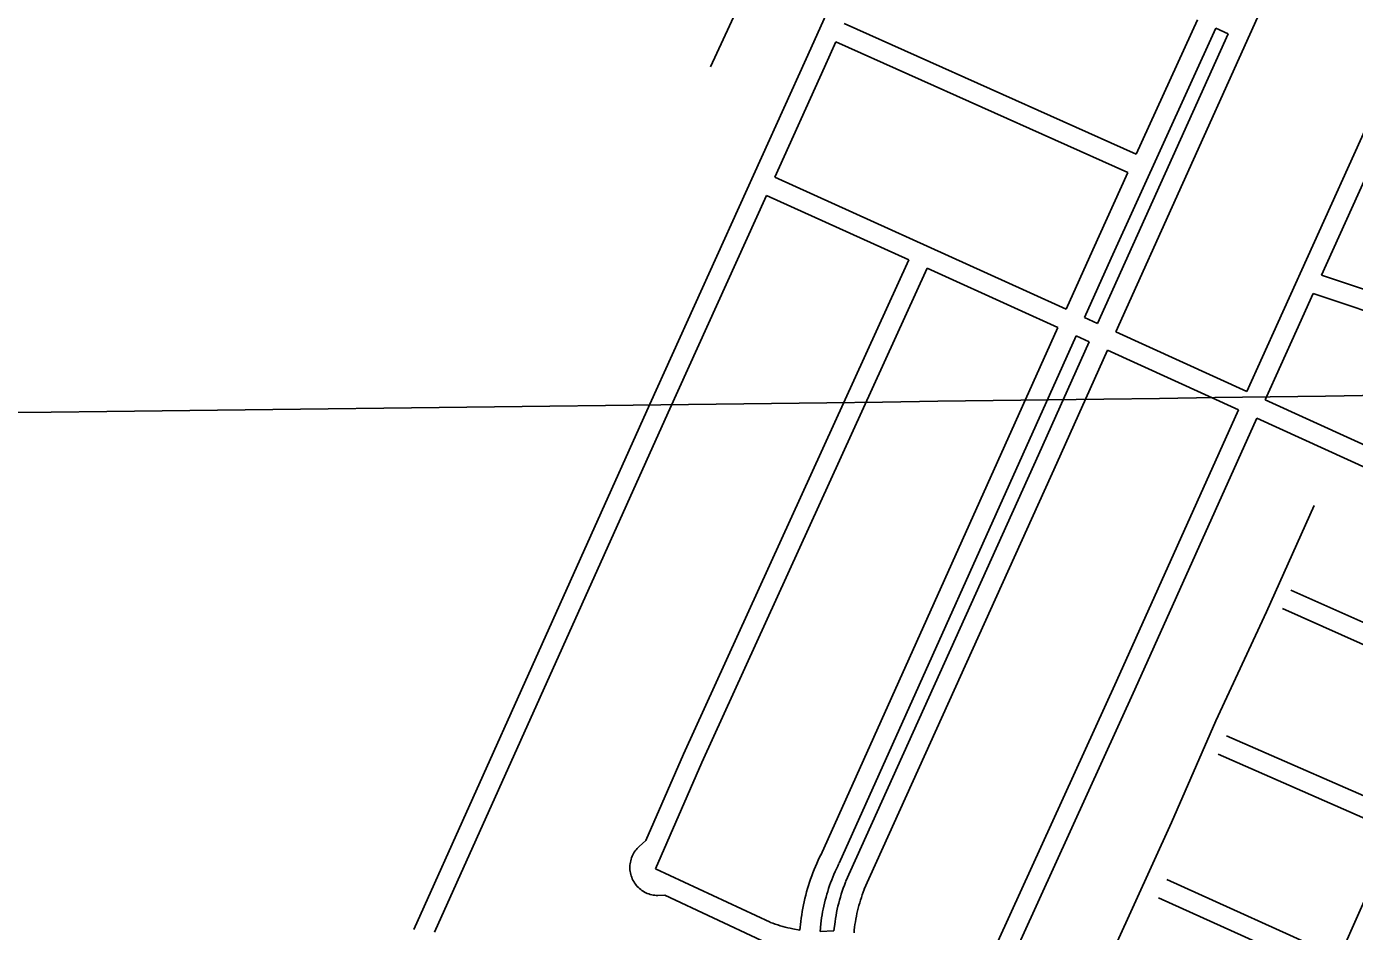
# Model space of a CAD drawing. Extents: x 3677843 to 3715951, y 511991 to 537744.
# Drawn here: x 3705927 to 3707904, y 529024 to 530371 of the extents above; entities that cross this region are included whole.
import ezdxf

# ---------------------------------------------------------------- set-up
doc = ezdxf.new("R2010")
doc.units = 0
for name, color, linetype in [('V-GRID-MAJR', 7, 'Continuous'), ('V-ROAD-CNTR', 7, 'Continuous'), ('V-TOPO-SHOR', 7, 'Continuous')]:
    doc.layers.add(name, color=color, linetype=linetype)

msp = doc.modelspace()

# ---------------------------------------------------------------- linework, layer by layer
at = {"layer": 'V-GRID-MAJR'}
msp.add_spline([(3681966.5640000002, 529526.479), (3687244.413, 529585.207), (3692522.254, 529644.703), (3697800.0870000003, 529704.966), (3703077.91, 529765.996), (3708355.725, 529827.795), (3713633.5300000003, 529890.361), (3713633.531, 529890.361)], degree=3, dxfattribs=at)
at = {"layer": 'V-ROAD-CNTR'}
for points in [[(3707513.264934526, 531268.6614364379), (3707087.835785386, 530322.7073283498), (3706855.2532505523, 529808.659356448), (3706503.6859536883, 529026.756920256)], [(3707743.763473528, 529827.3793190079), (3707790.168380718, 529930.520112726), (3707973.566013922, 530335.2553032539), (3708093.82177341, 530600.8177721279)], [(3707854.89725126, 530000.6829724), (3708000.893959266, 530322.8773280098), (3708121.149718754, 530588.44179688)], [(3707548.830863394, 529916.2031413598), (3707847.949265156, 530580.6838123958)], [(3707579.121802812, 530180.4696128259), (3707144.37367231, 530375.2802232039)], [(3707501.965957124, 529937.55809865), (3707541.63787778, 530025.8239221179), (3707697.5505659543, 530368.0722376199)], [(3707579.120802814, 530180.4696128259), (3707670.219620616, 530380.440212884)], [(3707715.654529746, 530359.879254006), (3707697.5525659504, 530368.0722376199)], [(3707132.0686969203, 530347.9202779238), (3707115.1817306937, 530310.3713530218), (3707040.9408791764, 530146.2856811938)], [(3707566.6848276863, 530153.1686674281), (3707132.069696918, 530347.9202779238)], [(3707521.530917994, 529928.6431164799), (3707715.654529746, 530359.879254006)], [(3707474.666011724, 529949.9980737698), (3707514.305932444, 530038.191897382), (3707566.6848276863, 530153.1686674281)], [(3707040.939879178, 530146.2856811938), (3707415.700129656, 529976.8670200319), (3707474.666011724, 529949.9990737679)], [(3707028.5749039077, 530118.9527358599), (3706882.601195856, 529796.3253811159), (3706534.811891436, 529022.825928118)], [(3707028.5739039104, 530118.9527358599), (3707240.365480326, 530023.2079273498)], [(3706849.25926254, 529158.913655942), (3706905.2801504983, 529287.4243989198), (3707240.366480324, 530023.206927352)], [(3706863.733233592, 529117.045739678), (3706932.68409569, 529275.2124233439), (3707267.702425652, 530010.8489520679)], [(3707267.702425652, 530010.849952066), (3707403.3021544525, 529949.549074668), (3707462.367036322, 529922.635128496)], [(3707854.89725126, 530000.6839723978), (3707989.492982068, 529955.929061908), (3708021.6239178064, 529942.72808831)], [(3707771.063418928, 529814.9403438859), (3707817.510326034, 529918.174137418), (3707842.44727616, 529973.20802735)], [(3707842.44727616, 529973.2090273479), (3707979.0470029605, 529927.787118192), (3708083.0837948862, 529885.0442036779), (3708248.8454633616, 529813.2483472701)], [(3707501.9649571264, 529937.5590986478), (3707521.531917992, 529928.6441164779)], [(3707109.5017420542, 529137.5536986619), (3707462.367036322, 529922.635128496)], [(3707548.830863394, 529916.2041413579), (3707743.763473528, 529827.3813190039)], [(3707136.8656873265, 529125.255723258), (3707489.6669817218, 529910.1951533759)], [(3707146.974667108, 529098.8437760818), (3707433.5360939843, 529733.164507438), (3707509.2169426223, 529901.2871711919)], [(3707489.665981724, 529910.1961533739), (3707509.2169426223, 529901.2871711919)], [(3707174.314612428, 529086.493800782), (3707460.884039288, 529720.8325321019), (3707536.5168880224, 529888.8471960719)], [(3707536.5168880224, 529888.84819607), (3707731.454498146, 529800.0223737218)], [(3707771.063418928, 529814.941343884), (3708169.8966212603, 529633.2087073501)], [(3707549.7228616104, 529396.0971815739), (3707731.454498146, 529800.021373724)], [(3707577.080806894, 529383.7872061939), (3707758.7544435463, 529787.582398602)], [(3707758.7544435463, 529787.5833985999), (3708157.687645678, 529605.804762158)], [(3708072.4208162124, 529414.4501448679), (3707808.9313431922, 529531.7199103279)], [(3708060.2098406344, 529387.047199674), (3707796.733367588, 529504.3119651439)], [(3707311.3153384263, 528873.66522644), (3707549.755861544, 529396.1691814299)], [(3707338.6072838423, 528861.211251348), (3707577.04780696, 529383.715206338)], [(3707976.7060076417, 529199.6605744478), (3707713.193534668, 529314.932343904)], [(3707964.4950320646, 529172.2576292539), (3707701.169558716, 529287.4463988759)], [(3707881.194198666, 528985.2510032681), (3707912.3841362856, 529055.3198631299), (3707964.4940320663, 529172.2576292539)], [(3706877.3482063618, 529077.56481864), (3706866.967227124, 529077.368819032), (3706864.6832316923, 529077.4498188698), (3706862.403236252, 529077.6558184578), (3706860.143240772, 529077.985817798), (3706857.906245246, 529078.436816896), (3706855.69424967, 529079.010815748), (3706853.5142540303, 529079.7048143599), (3706851.380258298, 529080.515812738), (3706849.2912624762, 529081.4408108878), (3706847.2542665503, 529082.481808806), (3706845.2802704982, 529083.6288065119), (3706843.3712743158, 529084.882804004), (3706841.533277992, 529086.2378012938), (3706839.76928152, 529087.692798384), (3706838.08928488, 529089.241795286), (3706836.495288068, 529090.878792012), (3706834.993291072, 529092.6027885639), (3706833.5882938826, 529094.4027849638), (3706832.282296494, 529096.27978121), (3706831.081298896, 529098.222777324), (3706829.987301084, 529100.2307733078), (3706829.0063030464, 529102.2927691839), (3706828.137304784, 529104.4077649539), (3706827.386306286, 529106.5637606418), (3706826.7533075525, 529108.755756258), (3706826.2393085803, 529110.9877517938), (3706825.850309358, 529113.237747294), (3706825.5823098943, 529115.507742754), (3706825.440310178, 529117.7907381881), (3706825.421310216, 529120.0697336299), (3706825.5273100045, 529122.35472906), (3706825.758309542, 529124.627724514), (3706826.111308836, 529126.8857199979), (3706826.5893078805, 529129.1227155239), (3706827.187306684, 529131.3267111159), (3706827.903305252, 529133.496706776), (3706828.738303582, 529135.6247025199), (3706829.6873016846, 529137.701698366), (3706830.7462995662, 529139.722694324), (3706831.916297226, 529141.6886903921), (3706833.1932946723, 529143.5846866), (3706834.5662919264, 529145.406682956), (3706836.04428897, 529147.1576794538), (3706837.608285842, 529148.816676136), (3706839.263282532, 529150.393672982), (3706849.25926254, 529158.913655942)], [(3707078.490804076, 529025.7659222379), (3707079.85880134, 529038.437896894), (3707080.480800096, 529043.408886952), (3707081.185798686, 529048.3698770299), (3707081.974797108, 529053.3158671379), (3707082.844795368, 529058.248857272), (3707083.799793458, 529063.1688474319), (3707084.836791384, 529068.071837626), (3707085.9557891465, 529072.952827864), (3707087.155786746, 529077.8158181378), (3707088.43878418, 529082.6608084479), (3707089.8037814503, 529087.4827988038), (3707091.2477785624, 529092.2777892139), (3707092.7727755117, 529097.0487796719), (3707094.3777723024, 529101.7957701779), (3707096.0627689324, 529106.5147607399), (3707097.8267654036, 529111.2037513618), (3707099.669761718, 529115.8637420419), (3707101.5907578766, 529120.491732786), (3707103.58875388, 529125.0847236), (3707105.662749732, 529129.6447144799), (3707107.811745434, 529134.1627054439), (3707109.740741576, 529138.0606976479)], [(3707108.4647441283, 529023.916925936), (3707109.6587417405, 529034.9659038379), (3707110.2167406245, 529039.4368948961), (3707110.8517393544, 529043.895885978), (3707111.5607379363, 529048.347877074), (3707112.3447363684, 529052.7848681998), (3707113.2017346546, 529057.2068593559), (3707114.134732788, 529061.6138505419), (3707115.141730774, 529066.0068417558), (3707116.221728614, 529070.3818330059), (3707117.374726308, 529074.7348242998), (3707118.601723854, 529079.0708156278), (3707119.9017212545, 529083.385806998), (3707121.272718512, 529087.6787984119), (3707122.715715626, 529091.9457898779), (3707124.230712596, 529096.1887813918), (3707125.816709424, 529100.4057729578), (3707127.47370611, 529104.5957645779), (3707129.200702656, 529108.755756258), (3707130.9986990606, 529112.8887479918), (3707132.864695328, 529116.9907397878), (3707134.801691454, 529121.0647316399), (3707136.6266878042, 529124.748724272)], [(3707034.150892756, 529037.37989901), (3706863.733233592, 529117.045739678)], [(3707881.196198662, 528985.2510032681), (3707624.4417121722, 529101.2137713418)], [(3707128.9907030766, 529024.9119239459), (3707130.7596995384, 529038.3108971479), (3707131.457698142, 529042.948887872), (3707132.23869658, 529047.5718786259), (3707133.104694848, 529052.1848694), (3707134.0536929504, 529056.777860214), (3707135.0846908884, 529061.3518510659), (3707136.1986886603, 529065.9098419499), (3707137.395686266, 529070.4458328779), (3707138.6736837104, 529074.9568238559), (3707140.0336809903, 529079.447814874), (3707141.4746781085, 529083.9108059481), (3707142.995675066, 529088.346797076), (3707144.597671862, 529092.7577882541), (3707146.260668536, 529097.0867795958), (3707146.7016676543, 529098.19977737)], [(3707159.061642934, 529021.75493026), (3707159.454642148, 529025.882922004), (3707159.92364121, 529030.0039137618), (3707160.4656401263, 529034.11490554), (3707161.08363889, 529038.2168973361), (3707161.7746375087, 529042.307889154), (3707162.5386359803, 529046.3828810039), (3707163.3776343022, 529050.4438728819), (3707164.290632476, 529054.4918647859), (3707165.2746305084, 529058.51985673), (3707166.3336283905, 529062.5298487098), (3707167.46362613, 529066.5208407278), (3707168.665623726, 529070.4898327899), (3707169.940621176, 529074.4368248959), (3707171.2856184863, 529078.3608170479), (3707172.701615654, 529082.257809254), (3707174.2066126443, 529086.1788014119), (3707174.5876118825, 529087.1377994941)], [(3707021.4469181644, 529010.2019533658), (3706877.3482063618, 529077.56481864)], [(3707868.9962230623, 528957.8440580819), (3707612.093736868, 529073.8738260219)], [(3707078.490804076, 529025.7659222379), (3707067.855825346, 529027.727918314), (3707064.0718329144, 529028.502916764), (3707060.3038404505, 529029.350915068), (3707056.5508479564, 529030.2709132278), (3707052.81885542, 529031.262911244), (3707049.1058628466, 529032.326909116), (3707045.411870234, 529033.4619068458), (3707041.741877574, 529034.667904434), (3707038.09888486, 529035.9439018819), (3707034.432892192, 529037.3078991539), (3707034.4588921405, 529037.297899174)], [(3707128.9907030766, 529024.9119239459), (3707108.4647441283, 529023.916925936)]]:
    msp.add_lwpolyline(points, dxfattribs=at)
for radius in [1647.4801447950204, 1687.4800647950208]:
    msp.add_arc((3706779.2330170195, 530224.9925299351), radius, 212.48073492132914, 240.80218769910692, dxfattribs=at)
at = {"layer": 'V-TOPO-SHOR'}
for points in [[(3706945.329, 530310.6240000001), (3707014.3030000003, 530460.085), (3707028.551, 530492.333)], [(3707843.9560000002, 529657.781), (3707772.97, 529499.4180000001), (3707697.696, 529337.095), (3707631.757, 529185.836), (3707548.399, 529003.0380000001), (3707470.094, 528826.951), (3707387.889, 528647.3)]]:
    msp.add_lwpolyline(points, dxfattribs=at)

doc.saveas('drawing.dxf')
